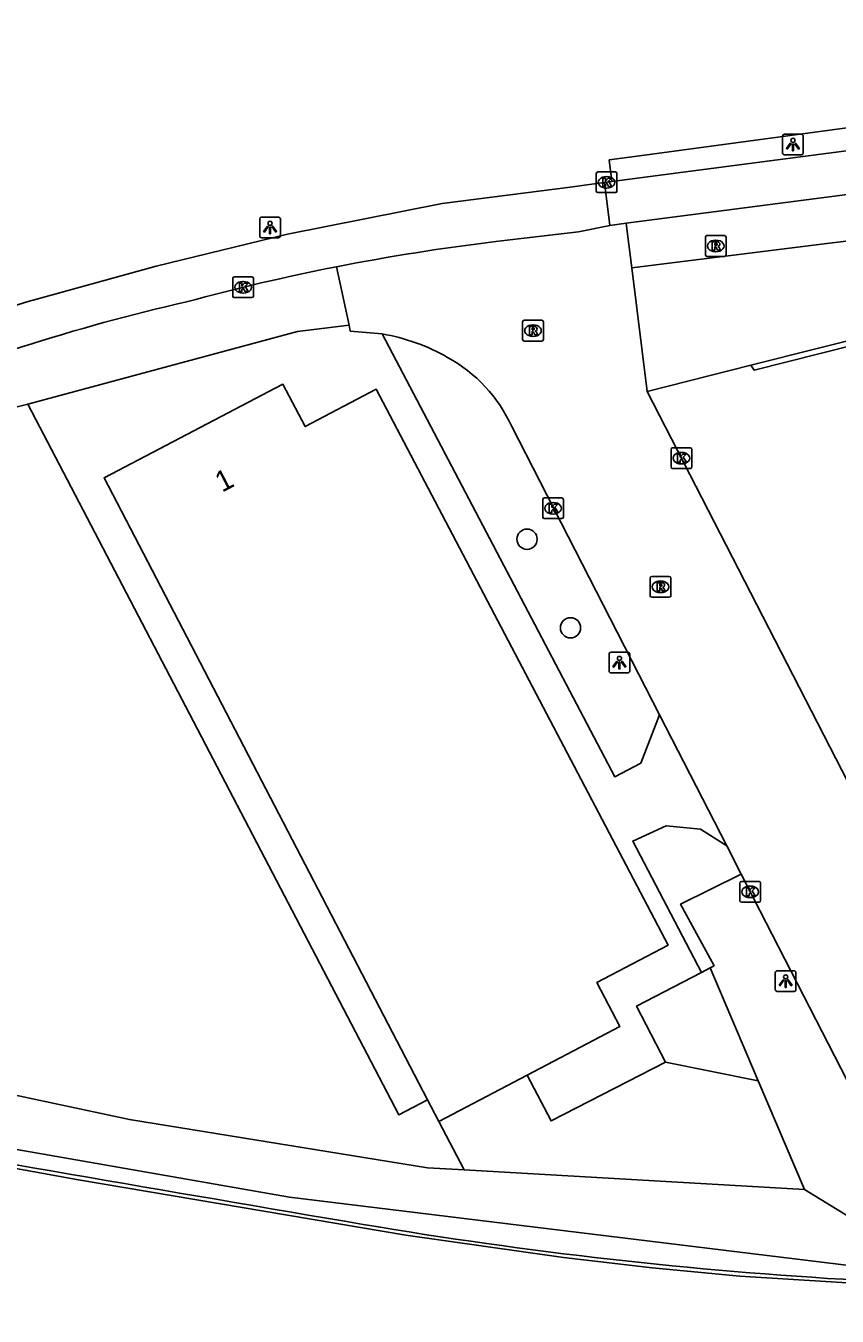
# Model space of a CAD drawing. Extents: x 160806 to 161707, y 383697 to 384148.
# Drawn here: x 160865.9 to 160905.1, y 383697.8 to 383760.1 of the extents above; entities that cross this region are included whole.
import ezdxf

# ---------------------------------------------------------------- set-up
doc = ezdxf.new("R2010")
doc.units = 0
for name, color, linetype in [('IMGEO_Boom', 7, 'Continuous'), ('IMGEO_Fietspad_open', 7, 'Continuous'), ('IMGEO_Geluidsscherm', 7, 'Continuous'), ('IMGEO_Groenvoorziening', 7, 'Continuous'), ('IMGEO_Kolk', 7, 'Continuous'), ('IMGEO_Lichtpunt', 7, 'Continuous'), ('IMGEO_Muur', 7, 'Continuous'), ('IMGEO_Pand', 7, 'Continuous'), ('IMGEO_Pand_nummerreeks', 7, 'Continuous'), ('IMGEO_Rijbaan_lokaal_gesloten', 7, 'Continuous'), ('IMGEO_Rijbaan_lokaal_open', 7, 'Continuous'), ('IMGEO_Rioolput', 7, 'Continuous'), ('IMGEO_Spoorbaan_halfverhard', 7, 'Continuous'), ('IMGEO_Voetpad_open', 7, 'Continuous')]:
    doc.layers.add(name, color=color, linetype=linetype)

msp = doc.modelspace()

# ---------------------------------------------------------------- linework, layer by layer
at = {"layer": 'IMGEO_Boom'}
for centre in [(160890.095, 383735.276), (160892.194, 383730.998)]:
    msp.add_circle(centre, 0.489, dxfattribs=at)
at = {"layer": 'IMGEO_Fietspad_open'}
for points in [[(160926.307, 383756.75), (160894.194, 383752.541)], [(160894.884, 383750.529), (160931.609, 383755.303)], [(160894.194, 383752.541), (160893.833, 383752.495)]]:
    msp.add_lwpolyline(points, dxfattribs=at)
at = {"layer": 'IMGEO_Geluidsscherm'}
msp.add_lwpolyline([(160834.211, 383710.362), (160836.985, 383709.874), (160848.234, 383707.834), (160860.524, 383705.775), (160868.443, 383704.346), (160884.251, 383701.671), (160891.851, 383700.591), (160896.138, 383700.092), (160900.372, 383699.702), (160916.184, 383698.714), (160928.13, 383698.037), (160932.094, 383697.764)], dxfattribs=at)
at = {"layer": 'IMGEO_Groenvoorziening'}
for points in [[(160895.894, 383742.401), (160900.906, 383743.686)], [(160898.933, 383714.586), (160899.124, 383714.686), (160897.509, 383717.649), (160900.435, 383719.099)], [(160898.511, 383714.365), (160898.933, 383714.586)], [(160901.259, 383709.119), (160898.933, 383714.586)], [(160824.684, 383712.357), (160825.386, 383713.484), (160825.871, 383713.894), (160826.633, 383714.116), (160843.597, 383711.637), (160860.024, 383709.58), (160870.902, 383707.254), (160885.285, 383704.928), (160887.055, 383704.827)], [(160907.351, 383701.52), (160917.77, 383699.445), (160907.216, 383700.026), (160878.632, 383703.515), (160849.795, 383708.541), (160826.302, 383712.908), (160825.547, 383712.184)], [(160896.782, 383710.023), (160901.259, 383709.119)], [(160901.259, 383709.119), (160903.485, 383703.887)], [(160887.055, 383704.827), (160885.836, 383707.156)], [(160903.485, 383703.887), (160887.055, 383704.827)], [(160907.351, 383701.52), (160903.485, 383703.887)]]:
    msp.add_lwpolyline(points, dxfattribs=at)
at = {"layer": 'IMGEO_Kolk'}
for p, q in [((160893.436, 383752.083), (160893.436, 383752.935)), ((160893.511, 383753.009), (160894.363, 383753.009)), ((160894.437, 383752.935), (160894.437, 383752.083)), ((160893.947, 383752.229), (160893.922, 383752.229)), ((160893.924, 383752.789), (160893.949, 383752.789)), ((160894.363, 383752.009), (160893.511, 383752.009)), ((160875.891, 383747.014), (160875.891, 383747.866)), ((160875.966, 383747.94), (160876.818, 383747.94)), ((160876.892, 383747.866), (160876.892, 383747.014)), ((160876.379, 383747.72), (160876.404, 383747.72)), ((160876.818, 383746.94), (160875.966, 383746.94)), ((160876.402, 383747.16), (160876.377, 383747.16)), ((160897.045, 383738.763), (160897.045, 383739.615)), ((160897.12, 383739.689), (160897.972, 383739.689)), ((160897.533, 383739.469), (160897.558, 383739.469)), ((160898.046, 383739.615), (160898.046, 383738.763)), ((160897.972, 383738.689), (160897.12, 383738.689)), ((160897.556, 383738.909), (160897.531, 383738.909)), ((160890.926, 383737.269), (160891.778, 383737.269)), ((160890.851, 383736.343), (160890.851, 383737.195)), ((160891.339, 383737.049), (160891.364, 383737.049)), ((160891.852, 383737.195), (160891.852, 383736.343)), ((160891.778, 383736.269), (160890.926, 383736.269)), ((160891.362, 383736.489), (160891.337, 383736.489)), ((160900.367, 383717.826), (160900.367, 383718.678)), ((160900.442, 383718.752), (160901.294, 383718.752)), ((160901.368, 383718.678), (160901.368, 383717.826)), ((160900.878, 383717.972), (160900.853, 383717.972)), ((160900.855, 383718.532), (160900.88, 383718.532)), ((160901.294, 383717.752), (160900.442, 383717.752))]:
    msp.add_line(p, q, dxfattribs=at)
for points in [[(160893.436, 383752.083), (160893.436, 383752.935)], [(160893.511, 383753.009), (160894.363, 383753.009)], [(160894.437, 383752.935), (160894.437, 383752.083)], [(160893.757, 383752.709), (160893.88, 383752.709), (160893.88, 383752.558), (160894.01, 383752.709), (160894.174, 383752.709), (160894.028, 383752.558), (160894.181, 383752.309), (160894.029, 383752.309), (160893.944, 383752.473), (160893.88, 383752.406), (160893.88, 383752.309), (160893.757, 383752.309), (160893.757, 383752.709)], [(160894.363, 383752.009), (160893.511, 383752.009)], [(160875.891, 383747.014), (160875.891, 383747.866)], [(160875.966, 383747.94), (160876.818, 383747.94)], [(160876.892, 383747.866), (160876.892, 383747.014)], [(160876.212, 383747.64), (160876.335, 383747.64), (160876.335, 383747.489), (160876.465, 383747.64), (160876.629, 383747.64), (160876.483, 383747.489), (160876.636, 383747.24), (160876.484, 383747.24), (160876.399, 383747.404), (160876.335, 383747.337), (160876.335, 383747.24), (160876.212, 383747.24), (160876.212, 383747.64)], [(160876.818, 383746.94), (160875.966, 383746.94)], [(160897.045, 383738.763), (160897.045, 383739.615)], [(160897.12, 383739.689), (160897.972, 383739.689)], [(160897.366, 383739.389), (160897.489, 383739.389), (160897.489, 383739.238), (160897.619, 383739.389), (160897.783, 383739.389), (160897.637, 383739.238), (160897.79, 383738.989), (160897.638, 383738.989), (160897.553, 383739.153), (160897.489, 383739.086), (160897.489, 383738.989), (160897.366, 383738.989), (160897.366, 383739.389)], [(160898.046, 383739.615), (160898.046, 383738.763)], [(160897.972, 383738.689), (160897.12, 383738.689)], [(160890.926, 383737.269), (160891.778, 383737.269)], [(160890.851, 383736.343), (160890.851, 383737.195)], [(160891.172, 383736.969), (160891.295, 383736.969), (160891.295, 383736.818), (160891.425, 383736.969), (160891.589, 383736.969), (160891.443, 383736.818), (160891.596, 383736.569), (160891.444, 383736.569), (160891.359, 383736.733), (160891.295, 383736.666), (160891.295, 383736.569), (160891.172, 383736.569), (160891.172, 383736.969)], [(160891.852, 383737.195), (160891.852, 383736.343)], [(160891.778, 383736.269), (160890.926, 383736.269)], [(160900.367, 383717.826), (160900.367, 383718.678)], [(160900.442, 383718.752), (160901.294, 383718.752)], [(160901.368, 383718.678), (160901.368, 383717.826)], [(160900.688, 383718.452), (160900.811, 383718.452), (160900.811, 383718.301), (160900.941, 383718.452), (160901.105, 383718.452), (160900.959, 383718.301), (160901.112, 383718.052), (160900.96, 383718.052), (160900.875, 383718.216), (160900.811, 383718.149), (160900.811, 383718.052), (160900.688, 383718.052), (160900.688, 383718.452)], [(160901.294, 383717.752), (160900.442, 383717.752)]]:
    msp.add_lwpolyline(points, dxfattribs=at)
for centre, start, end in [((160893.513, 383752.933), 91.55205, 178.44795), ((160893.513, 383752.933), 91.55205, 178.44795), ((160894.361, 383752.933), 1.55205, 88.44795), ((160894.361, 383752.933), 1.55205, 88.44795), ((160893.513, 383752.085), 181.55205, 268.44795), ((160893.513, 383752.085), 181.55205, 268.44795), ((160894.361, 383752.085), 271.55205, 358.44795), ((160894.361, 383752.085), 271.55205, 358.44795), ((160875.968, 383747.864), 91.55205, 178.44795), ((160875.968, 383747.864), 91.55205, 178.44795), ((160876.816, 383747.864), 1.55205, 88.44795), ((160876.816, 383747.864), 1.55205, 88.44795), ((160875.968, 383747.016), 181.55205, 268.44795), ((160875.968, 383747.016), 181.55205, 268.44795), ((160876.816, 383747.016), 271.55205, 358.44795), ((160876.816, 383747.016), 271.55205, 358.44795), ((160897.122, 383739.613), 91.55205, 178.44795), ((160897.122, 383739.613), 91.55205, 178.44795), ((160897.97, 383739.613), 1.55205, 88.44795), ((160897.97, 383739.613), 1.55205, 88.44795), ((160897.122, 383738.765), 181.55205, 268.44795), ((160897.122, 383738.765), 181.55205, 268.44795), ((160897.97, 383738.765), 271.55205, 358.44795), ((160897.97, 383738.765), 271.55205, 358.44795), ((160890.928, 383737.193), 91.55205, 178.44795), ((160890.928, 383737.193), 91.55205, 178.44795), ((160891.776, 383737.193), 1.55205, 88.44795), ((160891.776, 383737.193), 1.55205, 88.44795), ((160890.928, 383736.345), 181.55205, 268.44795), ((160890.928, 383736.345), 181.55205, 268.44795), ((160891.776, 383736.345), 271.55205, 358.44795), ((160891.776, 383736.345), 271.55205, 358.44795), ((160900.444, 383718.676), 91.55205, 178.44795), ((160900.444, 383718.676), 91.55205, 178.44795), ((160901.292, 383718.676), 1.55205, 88.44795), ((160901.292, 383718.676), 1.55205, 88.44795), ((160900.444, 383717.828), 181.55205, 268.44795), ((160900.444, 383717.828), 181.55205, 268.44795), ((160901.292, 383717.828), 271.55205, 358.44795), ((160901.292, 383717.828), 271.55205, 358.44795)]:
    msp.add_arc(centre, 0.0765, start, end, dxfattribs=at)
for centre, major_axis, ratio, start_param, end_param in [((160893.923, 383752.509), (-0.387, 0.002), 0.722429, 4.712389, 7.853982), ((160893.948, 383752.509), (-0.39, 0.002), 0.717154, 1.570796, 4.712389), ((160876.378, 383747.44), (-0.387, 0.002), 0.722429, 4.712389, 7.853982), ((160876.403, 383747.44), (-0.39, 0.002), 0.717154, 1.570796, 4.712389), ((160897.532, 383739.189), (-0.387, 0.002), 0.722429, 4.712389, 7.853982), ((160897.557, 383739.189), (-0.39, 0.002), 0.717154, 1.570796, 4.712389), ((160891.338, 383736.769), (-0.387, 0.002), 0.722429, 4.712389, 7.853982), ((160891.363, 383736.769), (-0.39, 0.002), 0.717154, 1.570796, 4.712389), ((160900.854, 383718.252), (-0.387, 0.002), 0.722429, 4.712389, 7.853982), ((160900.879, 383718.252), (-0.39, 0.002), 0.717154, 1.570796, 4.712389)]:
    msp.add_ellipse(centre, major_axis=major_axis, ratio=ratio, start_param=start_param, end_param=end_param, dxfattribs=at)
at = {"layer": 'IMGEO_Lichtpunt'}
for p, q in [((160902.431, 383754.734), (160902.431, 383753.927)), ((160902.431, 383754.734), (160902.431, 383753.927)), ((160903.333, 383754.829), (160902.525, 383754.829)), ((160903.333, 383754.829), (160902.525, 383754.829)), ((160903.427, 383753.927), (160903.427, 383754.734)), ((160903.427, 383753.927), (160903.427, 383754.734)), ((160902.525, 383753.833), (160903.333, 383753.833)), ((160902.525, 383753.833), (160903.333, 383753.833)), ((160877.194, 383750.733), (160877.194, 383749.926)), ((160877.194, 383750.733), (160877.194, 383749.926)), ((160878.096, 383750.828), (160877.288, 383750.828)), ((160878.096, 383750.828), (160877.288, 383750.828)), ((160878.19, 383749.926), (160878.19, 383750.733)), ((160878.19, 383749.926), (160878.19, 383750.733)), ((160877.288, 383749.832), (160878.096, 383749.832)), ((160877.288, 383749.832), (160878.096, 383749.832)), ((160894.959, 383729.819), (160894.151, 383729.819)), ((160894.959, 383729.819), (160894.151, 383729.819)), ((160894.057, 383729.724), (160894.057, 383728.917)), ((160894.057, 383729.724), (160894.057, 383728.917)), ((160895.053, 383728.917), (160895.053, 383729.724)), ((160895.053, 383728.917), (160895.053, 383729.724)), ((160894.151, 383728.823), (160894.959, 383728.823)), ((160894.151, 383728.823), (160894.959, 383728.823)), ((160902.081, 383714.346), (160902.081, 383713.539)), ((160902.081, 383714.346), (160902.081, 383713.539)), ((160902.983, 383714.441), (160902.175, 383714.441)), ((160902.983, 383714.441), (160902.175, 383714.441)), ((160903.077, 383713.539), (160903.077, 383714.346)), ((160903.077, 383713.539), (160903.077, 383714.346)), ((160902.175, 383713.445), (160902.983, 383713.445)), ((160902.175, 383713.445), (160902.983, 383713.445))]:
    msp.add_line(p, q, dxfattribs=at)
for points in [[(160902.805, 383754.398), (160902.844, 383754.37), (160902.656, 383754.108), (160902.618, 383754.135), (160902.805, 383754.398)], [(160902.907, 383754.35), (160902.954, 383754.35), (160902.954, 383754.028), (160902.907, 383754.028), (160902.907, 383754.35)], [(160903.017, 383754.37), (160903.055, 383754.397), (160903.242, 383754.135), (160903.203, 383754.107), (160903.017, 383754.37)], [(160877.568, 383750.397), (160877.607, 383750.369), (160877.419, 383750.107), (160877.381, 383750.134), (160877.568, 383750.397)], [(160877.67, 383750.349), (160877.717, 383750.349), (160877.717, 383750.027), (160877.67, 383750.027), (160877.67, 383750.349)], [(160877.78, 383750.369), (160877.818, 383750.396), (160878.005, 383750.134), (160877.966, 383750.106), (160877.78, 383750.369)], [(160894.431, 383729.388), (160894.47, 383729.36), (160894.282, 383729.098), (160894.244, 383729.125), (160894.431, 383729.388)], [(160894.533, 383729.34), (160894.58, 383729.34), (160894.58, 383729.018), (160894.533, 383729.018), (160894.533, 383729.34)], [(160894.643, 383729.36), (160894.681, 383729.387), (160894.868, 383729.125), (160894.829, 383729.097), (160894.643, 383729.36)], [(160902.455, 383714.01), (160902.494, 383713.982), (160902.306, 383713.72), (160902.268, 383713.747), (160902.455, 383714.01)], [(160902.557, 383713.962), (160902.604, 383713.962), (160902.604, 383713.64), (160902.557, 383713.64), (160902.557, 383713.962)], [(160902.667, 383713.982), (160902.705, 383714.009), (160902.892, 383713.747), (160902.853, 383713.719), (160902.667, 383713.982)]]:
    msp.add_lwpolyline(points, dxfattribs=at)
for centre in [(160902.93, 383754.532), (160877.693, 383750.531), (160894.556, 383729.522), (160902.58, 383714.144)]:
    msp.add_circle(centre, 0.0994, dxfattribs=at)
for centre, start, end in [((160902.525, 383754.734), 90, 180), ((160902.525, 383754.734), 90, 180), ((160903.333, 383754.734), 0, 90), ((160903.333, 383754.734), 0, 90), ((160902.525, 383753.927), 180, 270), ((160902.525, 383753.927), 180, 270), ((160903.333, 383753.927), 270, 0), ((160903.333, 383753.927), 270, 360), ((160877.288, 383750.733), 90, 180), ((160877.288, 383750.733), 90, 180), ((160878.096, 383750.733), 0, 90), ((160878.096, 383750.733), 0, 90), ((160877.288, 383749.926), 180, 270), ((160877.288, 383749.926), 180, 270), ((160878.096, 383749.926), 270, 0), ((160878.096, 383749.926), 270, 360), ((160894.151, 383729.724), 90, 180), ((160894.151, 383729.724), 90, 180), ((160894.959, 383729.724), 0, 90), ((160894.959, 383729.724), 0, 90), ((160894.151, 383728.917), 180, 270), ((160894.151, 383728.917), 180, 270), ((160894.959, 383728.917), 270, 0), ((160894.959, 383728.917), 270, 360), ((160902.175, 383714.346), 90, 180), ((160902.175, 383714.346), 90, 180), ((160902.983, 383714.346), 0, 90), ((160902.983, 383714.346), 0, 90), ((160902.175, 383713.539), 180, 270), ((160902.175, 383713.539), 180, 270), ((160902.983, 383713.539), 270, 0), ((160902.983, 383713.539), 270, 360)]:
    msp.add_arc(centre, 0.0946, start, end, dxfattribs=at)
at = {"layer": 'IMGEO_Muur'}
for points in [[(160900.906, 383743.686), (160907.436, 383745.322)], [(160907.502, 383745.064), (160901.057, 383743.443), (160900.906, 383743.686)]]:
    msp.add_lwpolyline(points, dxfattribs=at)
for centre, radius, start, end in [((161656.602, 388258.877), 4622.02, 259.641693, 260.354582), ((160918.479, 383916.797), 217.649, 260.39979, 266.74058)]:
    msp.add_arc(centre, radius, start, end, dxfattribs=at)
at = {"layer": 'IMGEO_Pand'}
for points in [[(160885.285, 383708.216), (160869.679, 383738.245), (160878.316, 383742.755), (160879.388, 383740.713), (160882.82, 383742.515), (160896.914, 383715.682), (160893.458, 383713.867), (160894.573, 383711.746), (160890.097, 383709.395)], [(160885.836, 383707.156), (160890.097, 383709.395)], [(160885.285, 383708.216), (160885.836, 383707.156)]]:
    msp.add_lwpolyline(points, dxfattribs=at)
at = {"layer": 'IMGEO_Rijbaan_lokaal_gesloten'}
msp.add_arc((160966.228, 383640.236), 161.934, 128.1859, 137.32575, dxfattribs=at)
at = {"layer": 'IMGEO_Rijbaan_lokaal_open'}
for points in [[(160893.833, 383752.495), (160892.98, 383752.388), (160892.307, 383752.284), (160885.997, 383751.478), (160878.528, 383750), (160872.188, 383748.46), (160865.9, 383746.727), (160861.199, 383745.212), (160856.578, 383743.467), (160852.854, 383742.604), (160849.79, 383741.85)], [(160893.833, 383752.495), (160894.094, 383750.419)], [(160888.594, 383749.646), (160889.957, 383749.804), (160891.612, 383750), (160892.582, 383750.117), (160894.094, 383750.419)], [(160894.094, 383750.419), (160894.884, 383750.529)], [(160895.153, 383748.373), (160894.95, 383750), (160894.884, 383750.529)], [(160880.901, 383748.43), (160881.513, 383745.603)], [(160895.894, 383742.401), (160895.153, 383748.373)], [(160881.513, 383745.603), (160881.563, 383745.324), (160883.105, 383745.188)], [(160911.759, 383711.533), (160895.894, 383742.401)], [(160889.355, 383740.715), (160896.489, 383726.796)], [(160896.489, 383726.796), (160899.733, 383720.468)], [(160899.733, 383720.468), (160900.435, 383719.099)], [(160900.435, 383719.099), (160905.831, 383708.583), (160905.971, 383708.653)]]:
    msp.add_lwpolyline(points, dxfattribs=at)
for centre, radius, start, end in [((160900.978, 383646.353), 104.032, 96.83693, 101.12745), ((160900.916, 383646.625), 103.754, 101.12233, 105.23172), ((160894.913, 383653.354), 95.769, 102.82369, 112.69109), ((160881.492, 383735.78), 9.545, 60.0551, 80.27378), ((160882.881, 383737.81), 7.096, 24.17018, 61.5929)]:
    msp.add_arc(centre, radius, start, end, dxfattribs=at)
at = {"layer": 'IMGEO_Rioolput'}
for p, q in [((160898.703, 383749.007), (160898.703, 383749.859)), ((160898.778, 383749.933), (160899.63, 383749.933)), ((160899.191, 383749.713), (160899.216, 383749.713)), ((160899.704, 383749.859), (160899.704, 383749.007)), ((160899.214, 383749.153), (160899.189, 383749.153)), ((160899.63, 383748.933), (160898.778, 383748.933)), ((160889.883, 383744.919), (160889.883, 383745.771)), ((160889.958, 383745.845), (160890.81, 383745.845)), ((160890.371, 383745.625), (160890.396, 383745.625)), ((160890.884, 383745.771), (160890.884, 383744.919)), ((160890.81, 383744.845), (160889.958, 383744.845)), ((160890.394, 383745.065), (160890.369, 383745.065)), ((160896.037, 383732.55), (160896.037, 383733.402)), ((160896.112, 383733.476), (160896.964, 383733.476)), ((160896.525, 383733.256), (160896.55, 383733.256)), ((160897.038, 383733.402), (160897.038, 383732.55)), ((160896.964, 383732.476), (160896.112, 383732.476)), ((160896.548, 383732.696), (160896.523, 383732.696))]:
    msp.add_line(p, q, dxfattribs=at)
for points in [[(160898.703, 383749.007), (160898.703, 383749.859)], [(160898.778, 383749.933), (160899.63, 383749.933)], [(160899.704, 383749.859), (160899.704, 383749.007)], [(160899.292, 383749.631), (160899.04, 383749.633), (160899.04, 383749.233)], [(160899.04, 383749.233), (160899.164, 383749.233), (160899.164, 383749.395), (160899.175, 383749.395)], [(160899.218, 383749.552), (160899.164, 383749.552), (160899.164, 383749.471)], [(160899.164, 383749.471), (160899.216, 383749.471)], [(160899.222, 383749.366), (160899.293, 383749.233), (160899.433, 383749.233), (160899.368, 383749.359)], [(160899.63, 383748.933), (160898.778, 383748.933)], [(160889.883, 383744.919), (160889.883, 383745.771)], [(160889.958, 383745.845), (160890.81, 383745.845)], [(160890.472, 383745.543), (160890.22, 383745.545), (160890.22, 383745.145)], [(160890.398, 383745.464), (160890.344, 383745.464), (160890.344, 383745.383)], [(160890.344, 383745.383), (160890.396, 383745.383)], [(160890.884, 383745.771), (160890.884, 383744.919)], [(160890.81, 383744.845), (160889.958, 383744.845)], [(160890.22, 383745.145), (160890.344, 383745.145), (160890.344, 383745.307), (160890.355, 383745.307)], [(160890.402, 383745.278), (160890.473, 383745.145), (160890.613, 383745.145), (160890.548, 383745.271)], [(160896.037, 383732.55), (160896.037, 383733.402)], [(160896.112, 383733.476), (160896.964, 383733.476)], [(160896.626, 383733.174), (160896.374, 383733.176), (160896.374, 383732.776)], [(160896.374, 383732.776), (160896.498, 383732.776), (160896.498, 383732.938), (160896.509, 383732.938)], [(160896.552, 383733.095), (160896.498, 383733.095), (160896.498, 383733.014)], [(160896.498, 383733.014), (160896.55, 383733.014)], [(160896.556, 383732.909), (160896.627, 383732.776), (160896.767, 383732.776), (160896.702, 383732.902)], [(160897.038, 383733.402), (160897.038, 383732.55)], [(160896.964, 383732.476), (160896.112, 383732.476)]]:
    msp.add_lwpolyline(points, dxfattribs=at)
for centre, radius, start, end in [((160898.78, 383749.857), 0.0765, 91.55205, 178.44795), ((160898.78, 383749.857), 0.0765, 91.55205, 178.44795), ((160899.628, 383749.857), 0.0765, 1.55205, 88.44795), ((160899.628, 383749.857), 0.0765, 1.55205, 88.44795), ((160899.174, 383749.342), 0.0533, 26.02933, 88.69889), ((160899.2, 383749.66), 0.19, 274.7715, 282.96867), ((160899.224, 383749.456), 0.0964, 77.00612, 93.18647), ((160899.238, 383749.513), 0.0378, 276.66336, 79.67722), ((160899.291, 383749.521), 0.109, 350.36119, 89.41601), ((160899.289, 383749.521), 0.112, 277.58423, 350.98172), ((160899.273, 383749.306), 0.108, 29.51342, 73.79051), ((160898.78, 383749.009), 0.0765, 181.55205, 268.44795), ((160898.78, 383749.009), 0.0765, 181.55205, 268.44795), ((160899.628, 383749.009), 0.0765, 271.55205, 358.44795), ((160899.628, 383749.009), 0.0765, 271.55205, 358.44795), ((160889.96, 383745.769), 0.0765, 91.55205, 178.44795), ((160889.96, 383745.769), 0.0765, 91.55205, 178.44795), ((160890.38, 383745.572), 0.19, 274.7715, 282.96867), ((160890.404, 383745.368), 0.0964, 77.00612, 93.18647), ((160890.418, 383745.425), 0.0378, 276.66336, 79.67722), ((160890.471, 383745.433), 0.109, 350.36119, 89.41601), ((160890.469, 383745.433), 0.112, 277.58423, 350.98172), ((160890.808, 383745.769), 0.0765, 1.55205, 88.44795), ((160890.808, 383745.769), 0.0765, 1.55205, 88.44795), ((160889.96, 383744.921), 0.0765, 181.55205, 268.44795), ((160889.96, 383744.921), 0.0765, 181.55205, 268.44795), ((160890.354, 383745.254), 0.0533, 26.02933, 88.69889), ((160890.453, 383745.218), 0.108, 29.51342, 73.79051), ((160890.808, 383744.921), 0.0765, 271.55205, 358.44795), ((160890.808, 383744.921), 0.0765, 271.55205, 358.44795), ((160896.114, 383733.4), 0.0765, 91.55205, 178.44795), ((160896.114, 383733.4), 0.0765, 91.55205, 178.44795), ((160896.508, 383732.885), 0.0533, 26.02933, 88.69889), ((160896.534, 383733.203), 0.19, 274.7715, 282.96867), ((160896.558, 383732.999), 0.0964, 77.00612, 93.18647), ((160896.572, 383733.056), 0.0378, 276.66336, 79.67722), ((160896.625, 383733.064), 0.109, 350.36119, 89.41601), ((160896.623, 383733.064), 0.112, 277.58423, 350.98172), ((160896.607, 383732.849), 0.108, 29.51342, 73.79051), ((160896.962, 383733.4), 0.0765, 1.55205, 88.44795), ((160896.962, 383733.4), 0.0765, 1.55205, 88.44795), ((160896.114, 383732.552), 0.0765, 181.55205, 268.44795), ((160896.114, 383732.552), 0.0765, 181.55205, 268.44795), ((160896.962, 383732.552), 0.0765, 271.55205, 358.44795), ((160896.962, 383732.552), 0.0765, 271.55205, 358.44795)]:
    msp.add_arc(centre, radius, start, end, dxfattribs=at)
for centre, major_axis, ratio, start_param, end_param in [((160899.19, 383749.433), (-0.387, 0.002), 0.722429, 4.712389, 7.853982), ((160899.215, 383749.433), (-0.39, 0.002), 0.717154, 1.570796, 4.712389), ((160890.37, 383745.345), (-0.387, 0.002), 0.722429, 4.712389, 7.853982), ((160890.395, 383745.345), (-0.39, 0.002), 0.717154, 1.570796, 4.712389), ((160896.524, 383732.976), (-0.387, 0.002), 0.722429, 4.712389, 7.853982), ((160896.549, 383732.976), (-0.39, 0.002), 0.717154, 1.570796, 4.712389)]:
    msp.add_ellipse(centre, major_axis=major_axis, ratio=ratio, start_param=start_param, end_param=end_param, dxfattribs=at)
at = {"layer": 'IMGEO_Spoorbaan_halfverhard'}
for centre, radius, start, end in [((161656.602, 388258.877), 4622.02, 259.641693, 260.354582), ((160918.479, 383916.797), 217.649, 260.39979, 266.74058)]:
    msp.add_arc(centre, radius, start, end, dxfattribs=at)
at = {"layer": 'IMGEO_Voetpad_open'}
for points in [[(160894.194, 383752.541), (160894.066, 383753.592), (160895.526, 383753.783), (160925.691, 383757.859)], [(160895.153, 383748.373), (160908.189, 383750), (160921.433, 383751.653), (160921.796, 383750), (160922.028, 383748.942)], [(160881.513, 383745.603), (160879.023, 383745.307), (160866.007, 383741.797)], [(160896.489, 383726.796), (160895.594, 383724.469), (160894.335, 383723.808), (160883.105, 383745.188)], [(160861.812, 383740.199), (160862.69, 383740.971), (160866.007, 383741.797)], [(160866.007, 383741.797), (160883.901, 383707.49), (160885.285, 383708.216)], [(160899.733, 383720.468), (160898.47, 383721.274), (160896.813, 383721.442), (160895.2, 383720.702), (160898.511, 383714.365)], [(160898.511, 383714.365), (160895.383, 383712.731), (160896.782, 383710.023)], [(160890.097, 383709.395), (160891.255, 383707.194), (160896.782, 383710.023)]]:
    msp.add_lwpolyline(points, dxfattribs=at)
msp.add_arc((160962.184, 383644.529), 152.809, 128.02304, 136.35278, dxfattribs=at)

# ---------------------------------------------------------------- texts
at = {"layer": 'IMGEO_Pand_nummerreeks'}
msp.add_text('1', height=1, rotation=27.57231, dxfattribs=at).set_placement((160875.373, 383737.518))

doc.saveas('drawing.dxf')
